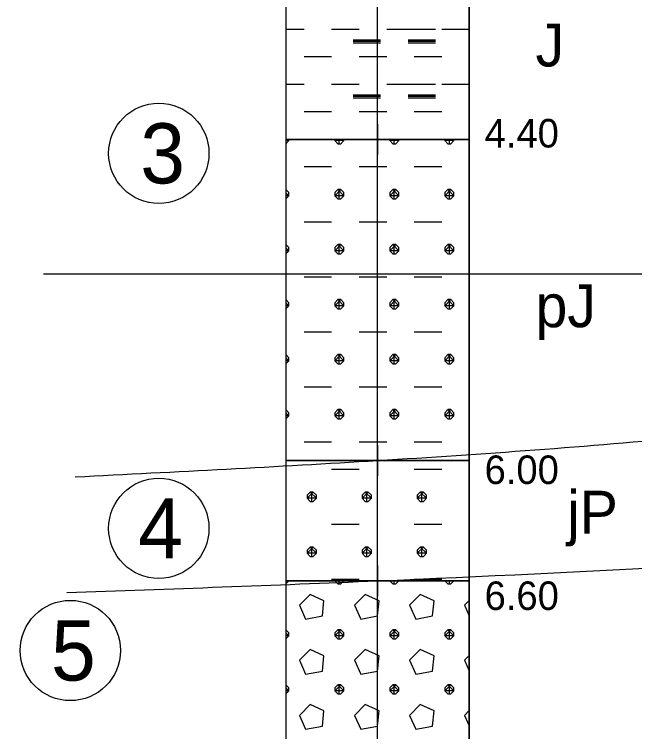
# Model space of a CAD drawing. Extents: x 3042 to 4120, y 576 to 2694.
# Drawn here: x 3259.98 to 3275.44, y 1413.3 to 1431.19 of the extents above; entities that cross this region are included whole.
import ezdxf

# ---------------------------------------------------------------- set-up
doc = ezdxf.new("R2010")
doc.units = 0
for name, color, linetype in [('18', 7, 'Continuous'), ('51', 7, 'Continuous'), ('52', 7, 'Continuous'), ('53', 7, 'Continuous'), ('56', 7, 'Continuous'), ('rozhraní', 7, 'Continuous')]:
    doc.layers.add(name, color=color, linetype=linetype)

msp = doc.modelspace()

# ---------------------------------------------------------------- linework, layer by layer
at = {"layer": '18'}
msp.add_line((3269.032, 1400.164), (3269.032, 1450.064), dxfattribs=at)
at = {"layer": '51'}
for points in [[(3266.746, 1428.064), (3271.318, 1428.064), (3271.318, 1433.064), (3266.746, 1433.064)], [(3266.746, 1420.064), (3271.318, 1420.064), (3271.318, 1428.064), (3266.746, 1428.064)], [(3266.746, 1417.064), (3271.318, 1417.064), (3271.318, 1420.064), (3266.746, 1420.064)], [(3266.746, 1408.064), (3271.318, 1408.064), (3271.318, 1417.064), (3266.746, 1417.064)]]:
    msp.add_lwpolyline(points, close=True, dxfattribs=at)
for points in [[(3266.746, 1430.818), (3267.2, 1430.818)], [(3267.886, 1430.818), (3268.572, 1430.818)], [(3269.258, 1430.818), (3269.943, 1430.818)], [(3269.791, 1430.818), (3270.477, 1430.818)], [(3270.629, 1430.818), (3271.315, 1430.818)], [(3268.419, 1430.551), (3269.105, 1430.551)], [(3268.419, 1430.513), (3269.105, 1430.513)], [(3268.419, 1430.475), (3269.105, 1430.475)], [(3269.791, 1430.551), (3270.477, 1430.551)], [(3269.791, 1430.513), (3270.477, 1430.513)], [(3269.791, 1430.475), (3270.477, 1430.475)], [(3267.2, 1430.132), (3267.886, 1430.132)], [(3268.572, 1430.132), (3269.258, 1430.132)], [(3269.943, 1430.132), (3270.629, 1430.132)], [(3271.315, 1430.132), (3271.318, 1430.132)], [(3266.746, 1429.446), (3267.2, 1429.446)], [(3267.886, 1429.446), (3268.572, 1429.446)], [(3269.258, 1429.446), (3269.943, 1429.446)], [(3269.791, 1429.446), (3270.477, 1429.446)], [(3270.629, 1429.446), (3271.315, 1429.446)], [(3268.419, 1429.18), (3269.105, 1429.18)], [(3268.419, 1429.142), (3269.105, 1429.142)], [(3268.419, 1429.103), (3269.105, 1429.103)], [(3269.791, 1429.18), (3270.477, 1429.18)], [(3269.791, 1429.142), (3270.477, 1429.142)], [(3269.791, 1429.103), (3270.477, 1429.103)], [(3267.2, 1428.761), (3267.886, 1428.761)], [(3268.572, 1428.761), (3269.258, 1428.761)], [(3269.943, 1428.761), (3270.629, 1428.761)], [(3271.315, 1428.761), (3271.318, 1428.761)], [(3266.743, 1427.96), (3266.743, 1427.96), (3266.819, 1428.037), (3266.819, 1428.064)], [(3266.746, 1428.075), (3267.2, 1428.075)], [(3266.792, 1428.064), (3266.819, 1428.037), (3266.746, 1428.037)], [(3267.886, 1428.075), (3268.572, 1428.075)], [(3267.962, 1428.064), (3267.962, 1428.037), (3268.038, 1427.96), (3268.115, 1427.96), (3268.191, 1428.037), (3268.191, 1428.064)], [(3268.164, 1428.064), (3268.191, 1428.037), (3267.962, 1428.037), (3267.989, 1428.064)], [(3268.076, 1427.96), (3268.076, 1428.064)], [(3269.258, 1428.075), (3269.943, 1428.075)], [(3269.334, 1428.064), (3269.334, 1428.037), (3269.41, 1427.96), (3269.486, 1427.96), (3269.562, 1428.037), (3269.562, 1428.064)], [(3269.535, 1428.064), (3269.562, 1428.037), (3269.334, 1428.037), (3269.361, 1428.064)], [(3269.448, 1427.96), (3269.448, 1428.064)], [(3269.791, 1428.075), (3270.477, 1428.075)], [(3270.629, 1428.075), (3271.315, 1428.075)], [(3270.705, 1428.064), (3270.705, 1428.037), (3270.782, 1427.96), (3270.858, 1427.96), (3270.934, 1428.037), (3270.934, 1428.064)], [(3270.907, 1428.064), (3270.934, 1428.037), (3270.705, 1428.037), (3270.733, 1428.064)], [(3270.82, 1427.96), (3270.82, 1428.064)], [(3267.2, 1427.389), (3267.886, 1427.389)], [(3268.572, 1427.389), (3269.258, 1427.389)], [(3269.943, 1427.389), (3270.629, 1427.389)], [(3271.315, 1427.389), (3271.318, 1427.389)], [(3266.743, 1426.589), (3266.743, 1426.589), (3266.819, 1426.665), (3266.819, 1426.741), (3266.743, 1426.817), (3266.743, 1426.817)], [(3266.743, 1426.817), (3266.743, 1426.817)], [(3266.746, 1426.738), (3266.819, 1426.665), (3266.746, 1426.665)], [(3268.038, 1426.817), (3267.962, 1426.741), (3267.962, 1426.665), (3268.038, 1426.589), (3268.115, 1426.589), (3268.191, 1426.665), (3268.191, 1426.741), (3268.115, 1426.817), (3268.038, 1426.817), (3268.191, 1426.665), (3267.962, 1426.665), (3268.115, 1426.817)], [(3268.076, 1426.589), (3268.076, 1426.817)], [(3269.41, 1426.817), (3269.334, 1426.741), (3269.334, 1426.665), (3269.41, 1426.589), (3269.486, 1426.589), (3269.562, 1426.665), (3269.562, 1426.741), (3269.486, 1426.817), (3269.41, 1426.817), (3269.562, 1426.665), (3269.334, 1426.665), (3269.486, 1426.817)], [(3269.448, 1426.589), (3269.448, 1426.817)], [(3270.782, 1426.817), (3270.705, 1426.741), (3270.705, 1426.665), (3270.782, 1426.589), (3270.858, 1426.589), (3270.934, 1426.665), (3270.934, 1426.741), (3270.858, 1426.817), (3270.782, 1426.817), (3270.934, 1426.665), (3270.705, 1426.665), (3270.858, 1426.817)], [(3270.82, 1426.589), (3270.82, 1426.817)], [(3267.2, 1426.017), (3267.886, 1426.017)], [(3268.572, 1426.017), (3269.258, 1426.017)], [(3269.943, 1426.017), (3270.629, 1426.017)], [(3271.315, 1426.017), (3271.318, 1426.017)], [(3266.743, 1425.217), (3266.743, 1425.217), (3266.819, 1425.293), (3266.819, 1425.37), (3266.743, 1425.446), (3266.743, 1425.446)], [(3266.743, 1425.446), (3266.743, 1425.446)], [(3266.746, 1425.367), (3266.819, 1425.293), (3266.746, 1425.293)], [(3268.038, 1425.446), (3267.962, 1425.37), (3267.962, 1425.293), (3268.038, 1425.217), (3268.115, 1425.217), (3268.191, 1425.293), (3268.191, 1425.37), (3268.115, 1425.446), (3268.038, 1425.446), (3268.191, 1425.293), (3267.962, 1425.293), (3268.115, 1425.446)], [(3268.076, 1425.217), (3268.076, 1425.446)], [(3269.41, 1425.446), (3269.334, 1425.37), (3269.334, 1425.293), (3269.41, 1425.217), (3269.486, 1425.217), (3269.562, 1425.293), (3269.562, 1425.37), (3269.486, 1425.446), (3269.41, 1425.446), (3269.562, 1425.293), (3269.334, 1425.293), (3269.486, 1425.446)], [(3269.448, 1425.217), (3269.448, 1425.446)], [(3270.782, 1425.446), (3270.705, 1425.37), (3270.705, 1425.293), (3270.782, 1425.217), (3270.858, 1425.217), (3270.934, 1425.293), (3270.934, 1425.37), (3270.858, 1425.446), (3270.782, 1425.446), (3270.934, 1425.293), (3270.705, 1425.293), (3270.858, 1425.446)], [(3270.82, 1425.217), (3270.82, 1425.446)], [(3267.2, 1424.646), (3267.886, 1424.646)], [(3268.572, 1424.646), (3269.258, 1424.646)], [(3269.943, 1424.646), (3270.629, 1424.646)], [(3271.315, 1424.646), (3271.318, 1424.646)], [(3266.743, 1423.846), (3266.743, 1423.846), (3266.819, 1423.922), (3266.819, 1423.998), (3266.743, 1424.074), (3266.743, 1424.074)], [(3266.743, 1424.074), (3266.743, 1424.074)], [(3268.038, 1424.074), (3267.962, 1423.998), (3267.962, 1423.922), (3268.038, 1423.846), (3268.115, 1423.846), (3268.191, 1423.922), (3268.191, 1423.998), (3268.115, 1424.074), (3268.038, 1424.074), (3268.191, 1423.922), (3267.962, 1423.922), (3268.115, 1424.074)], [(3268.076, 1423.846), (3268.076, 1424.074)], [(3269.41, 1424.074), (3269.334, 1423.998), (3269.334, 1423.922), (3269.41, 1423.846), (3269.486, 1423.846), (3269.562, 1423.922), (3269.562, 1423.998), (3269.486, 1424.074), (3269.41, 1424.074), (3269.562, 1423.922), (3269.334, 1423.922), (3269.486, 1424.074)], [(3269.448, 1423.846), (3269.448, 1424.074)], [(3270.782, 1424.074), (3270.705, 1423.998), (3270.705, 1423.922), (3270.782, 1423.846), (3270.858, 1423.846), (3270.934, 1423.922), (3270.934, 1423.998), (3270.858, 1424.074), (3270.782, 1424.074), (3270.934, 1423.922), (3270.705, 1423.922), (3270.858, 1424.074)], [(3270.82, 1423.846), (3270.82, 1424.074)], [(3266.746, 1423.995), (3266.819, 1423.922), (3266.746, 1423.922)], [(3267.2, 1423.274), (3267.886, 1423.274)], [(3268.572, 1423.274), (3269.258, 1423.274)], [(3269.943, 1423.274), (3270.629, 1423.274)], [(3271.315, 1423.274), (3271.318, 1423.274)], [(3266.743, 1422.474), (3266.743, 1422.474), (3266.819, 1422.55), (3266.819, 1422.626), (3266.743, 1422.703), (3266.743, 1422.703)], [(3266.743, 1422.703), (3266.743, 1422.703)], [(3266.746, 1422.624), (3266.819, 1422.55), (3266.746, 1422.55)], [(3268.038, 1422.703), (3267.962, 1422.626), (3267.962, 1422.55), (3268.038, 1422.474), (3268.115, 1422.474), (3268.191, 1422.55), (3268.191, 1422.626), (3268.115, 1422.703), (3268.038, 1422.703), (3268.191, 1422.55), (3267.962, 1422.55), (3268.115, 1422.703)], [(3268.076, 1422.474), (3268.076, 1422.703)], [(3269.41, 1422.703), (3269.334, 1422.626), (3269.334, 1422.55), (3269.41, 1422.474), (3269.486, 1422.474), (3269.562, 1422.55), (3269.562, 1422.626), (3269.486, 1422.703), (3269.41, 1422.703), (3269.562, 1422.55), (3269.334, 1422.55), (3269.486, 1422.703)], [(3269.448, 1422.474), (3269.448, 1422.703)], [(3270.782, 1422.703), (3270.705, 1422.626), (3270.705, 1422.55), (3270.782, 1422.474), (3270.858, 1422.474), (3270.934, 1422.55), (3270.934, 1422.626), (3270.858, 1422.703), (3270.782, 1422.703), (3270.934, 1422.55), (3270.705, 1422.55), (3270.858, 1422.703)], [(3270.82, 1422.474), (3270.82, 1422.703)], [(3267.2, 1421.903), (3267.886, 1421.903)], [(3268.572, 1421.903), (3269.258, 1421.903)], [(3269.943, 1421.903), (3270.629, 1421.903)], [(3271.315, 1421.903), (3271.318, 1421.903)], [(3266.743, 1421.102), (3266.743, 1421.102), (3266.819, 1421.179), (3266.819, 1421.255), (3266.743, 1421.331), (3266.743, 1421.331)], [(3266.743, 1421.331), (3266.743, 1421.331)], [(3266.746, 1421.252), (3266.819, 1421.179), (3266.746, 1421.179)], [(3268.038, 1421.331), (3267.962, 1421.255), (3267.962, 1421.179), (3268.038, 1421.102), (3268.115, 1421.102), (3268.191, 1421.179), (3268.191, 1421.255), (3268.115, 1421.331), (3268.038, 1421.331), (3268.191, 1421.179), (3267.962, 1421.179), (3268.115, 1421.331)], [(3268.076, 1421.102), (3268.076, 1421.331)], [(3269.41, 1421.331), (3269.334, 1421.255), (3269.334, 1421.179), (3269.41, 1421.102), (3269.486, 1421.102), (3269.562, 1421.179), (3269.562, 1421.255), (3269.486, 1421.331), (3269.41, 1421.331), (3269.562, 1421.179), (3269.334, 1421.179), (3269.486, 1421.331)], [(3269.448, 1421.102), (3269.448, 1421.331)], [(3270.782, 1421.331), (3270.705, 1421.255), (3270.705, 1421.179), (3270.782, 1421.102), (3270.858, 1421.102), (3270.934, 1421.179), (3270.934, 1421.255), (3270.858, 1421.331), (3270.782, 1421.331), (3270.934, 1421.179), (3270.705, 1421.179), (3270.858, 1421.331)], [(3270.82, 1421.102), (3270.82, 1421.331)], [(3267.2, 1420.531), (3267.886, 1420.531)], [(3268.572, 1420.531), (3269.258, 1420.531)], [(3269.943, 1420.531), (3270.629, 1420.531)], [(3271.315, 1420.531), (3271.318, 1420.531)], [(3267.886, 1419.845), (3268.572, 1419.845)], [(3269.943, 1419.845), (3270.629, 1419.845)], [(3267.353, 1419.274), (3267.276, 1419.197), (3267.276, 1419.121), (3267.353, 1419.045), (3267.429, 1419.045), (3267.505, 1419.121), (3267.505, 1419.197), (3267.429, 1419.274), (3267.353, 1419.274), (3267.505, 1419.121), (3267.276, 1419.121), (3267.429, 1419.274)], [(3267.391, 1419.045), (3267.391, 1419.274)], [(3268.724, 1419.274), (3268.648, 1419.197), (3268.648, 1419.121), (3268.724, 1419.045), (3268.8, 1419.045), (3268.877, 1419.121), (3268.877, 1419.197), (3268.8, 1419.274), (3268.724, 1419.274), (3268.877, 1419.121), (3268.648, 1419.121), (3268.8, 1419.274)], [(3268.762, 1419.045), (3268.762, 1419.274)], [(3270.096, 1419.274), (3270.02, 1419.197), (3270.02, 1419.121), (3270.096, 1419.045), (3270.172, 1419.045), (3270.248, 1419.121), (3270.248, 1419.197), (3270.172, 1419.274), (3270.096, 1419.274), (3270.248, 1419.121), (3270.02, 1419.121), (3270.172, 1419.274)], [(3270.134, 1419.045), (3270.134, 1419.274)], [(3267.886, 1418.474), (3268.572, 1418.474)], [(3269.943, 1418.474), (3270.629, 1418.474)], [(3267.353, 1417.902), (3267.276, 1417.826), (3267.276, 1417.75), (3267.353, 1417.673), (3267.429, 1417.673), (3267.505, 1417.75), (3267.505, 1417.826), (3267.429, 1417.902), (3267.353, 1417.902), (3267.505, 1417.75), (3267.276, 1417.75), (3267.429, 1417.902)], [(3267.391, 1417.673), (3267.391, 1417.902)], [(3268.724, 1417.902), (3268.648, 1417.826), (3268.648, 1417.75), (3268.724, 1417.673), (3268.8, 1417.673), (3268.877, 1417.75), (3268.877, 1417.826), (3268.8, 1417.902), (3268.724, 1417.902), (3268.877, 1417.75), (3268.648, 1417.75), (3268.8, 1417.902)], [(3268.762, 1417.673), (3268.762, 1417.902)], [(3270.096, 1417.902), (3270.02, 1417.826), (3270.02, 1417.75), (3270.096, 1417.673), (3270.172, 1417.673), (3270.248, 1417.75), (3270.248, 1417.826), (3270.172, 1417.902), (3270.096, 1417.902), (3270.248, 1417.75), (3270.02, 1417.75), (3270.172, 1417.902)], [(3270.134, 1417.673), (3270.134, 1417.902)], [(3266.743, 1416.988), (3266.743, 1416.988), (3266.819, 1417.064)], [(3267.886, 1417.102), (3268.572, 1417.102)], [(3267.962, 1417.064), (3268.038, 1416.988), (3268.115, 1416.988), (3268.191, 1417.064)], [(3268.076, 1416.988), (3268.076, 1417.064)], [(3269.334, 1417.064), (3269.41, 1416.988), (3269.486, 1416.988), (3269.562, 1417.064)], [(3269.448, 1416.988), (3269.448, 1417.064)], [(3269.943, 1417.102), (3270.629, 1417.102)], [(3270.705, 1417.064), (3270.782, 1416.988), (3270.858, 1416.988), (3270.934, 1417.064)], [(3270.82, 1416.988), (3270.82, 1417.064)], [(3267.086, 1416.454), (3267.238, 1416.111), (3267.657, 1416.188), (3267.695, 1416.569), (3267.353, 1416.721), (3267.086, 1416.454)], [(3268.457, 1416.454), (3268.61, 1416.111), (3269.029, 1416.188), (3269.067, 1416.569), (3268.724, 1416.721), (3268.457, 1416.454)], [(3269.829, 1416.454), (3269.981, 1416.111), (3270.401, 1416.188), (3270.439, 1416.569), (3270.096, 1416.721), (3269.829, 1416.454)], [(3271.318, 1416.571), (3271.201, 1416.454)], [(3271.201, 1416.454), (3271.318, 1416.191)], [(3266.743, 1415.616), (3266.743, 1415.616), (3266.819, 1415.692), (3266.819, 1415.768), (3266.743, 1415.845), (3266.743, 1415.845)], [(3266.743, 1415.845), (3266.743, 1415.845)], [(3268.038, 1415.845), (3267.962, 1415.768), (3267.962, 1415.692), (3268.038, 1415.616), (3268.115, 1415.616), (3268.191, 1415.692), (3268.191, 1415.768), (3268.115, 1415.845), (3268.038, 1415.845), (3268.191, 1415.692), (3267.962, 1415.692), (3268.115, 1415.845)], [(3268.076, 1415.616), (3268.076, 1415.845)], [(3269.41, 1415.845), (3269.334, 1415.768), (3269.334, 1415.692), (3269.41, 1415.616), (3269.486, 1415.616), (3269.562, 1415.692), (3269.562, 1415.768), (3269.486, 1415.845), (3269.41, 1415.845), (3269.562, 1415.692), (3269.334, 1415.692), (3269.486, 1415.845)], [(3269.448, 1415.616), (3269.448, 1415.845)], [(3270.782, 1415.845), (3270.705, 1415.768), (3270.705, 1415.692), (3270.782, 1415.616), (3270.858, 1415.616), (3270.934, 1415.692), (3270.934, 1415.768), (3270.858, 1415.845), (3270.782, 1415.845), (3270.934, 1415.692), (3270.705, 1415.692), (3270.858, 1415.845)], [(3270.82, 1415.616), (3270.82, 1415.845)], [(3266.746, 1415.766), (3266.819, 1415.692), (3266.746, 1415.692)], [(3267.086, 1415.083), (3267.238, 1414.74), (3267.657, 1414.816), (3267.695, 1415.197), (3267.353, 1415.349), (3267.086, 1415.083)], [(3268.457, 1415.083), (3268.61, 1414.74), (3269.029, 1414.816), (3269.067, 1415.197), (3268.724, 1415.349), (3268.457, 1415.083)], [(3269.829, 1415.083), (3269.981, 1414.74), (3270.401, 1414.816), (3270.439, 1415.197), (3270.096, 1415.349), (3269.829, 1415.083)], [(3271.318, 1415.2), (3271.201, 1415.083)], [(3271.201, 1415.083), (3271.318, 1414.819)], [(3266.743, 1414.244), (3266.743, 1414.244), (3266.819, 1414.321), (3266.819, 1414.397), (3266.743, 1414.473), (3266.743, 1414.473)], [(3266.743, 1414.473), (3266.743, 1414.473)], [(3266.746, 1414.394), (3266.819, 1414.321), (3266.746, 1414.321)], [(3268.038, 1414.473), (3267.962, 1414.397), (3267.962, 1414.321), (3268.038, 1414.244), (3268.115, 1414.244), (3268.191, 1414.321), (3268.191, 1414.397), (3268.115, 1414.473), (3268.038, 1414.473), (3268.191, 1414.321), (3267.962, 1414.321), (3268.115, 1414.473)], [(3268.076, 1414.244), (3268.076, 1414.473)], [(3269.41, 1414.473), (3269.334, 1414.397), (3269.334, 1414.321), (3269.41, 1414.244), (3269.486, 1414.244), (3269.562, 1414.321), (3269.562, 1414.397), (3269.486, 1414.473), (3269.41, 1414.473), (3269.562, 1414.321), (3269.334, 1414.321), (3269.486, 1414.473)], [(3269.448, 1414.244), (3269.448, 1414.473)], [(3270.782, 1414.473), (3270.705, 1414.397), (3270.705, 1414.321), (3270.782, 1414.244), (3270.858, 1414.244), (3270.934, 1414.321), (3270.934, 1414.397), (3270.858, 1414.473), (3270.782, 1414.473), (3270.934, 1414.321), (3270.705, 1414.321), (3270.858, 1414.473)], [(3270.82, 1414.244), (3270.82, 1414.473)], [(3267.086, 1413.711), (3267.238, 1413.368), (3267.657, 1413.444), (3267.695, 1413.825), (3267.353, 1413.978), (3267.086, 1413.711)], [(3268.457, 1413.711), (3268.61, 1413.368), (3269.029, 1413.444), (3269.067, 1413.825), (3268.724, 1413.978), (3268.457, 1413.711)], [(3269.829, 1413.711), (3269.981, 1413.368), (3270.401, 1413.444), (3270.439, 1413.825), (3270.096, 1413.978), (3269.829, 1413.711)], [(3271.318, 1413.828), (3271.201, 1413.711)], [(3271.201, 1413.711), (3271.318, 1413.448)]]:
    msp.add_lwpolyline(points, dxfattribs=at)
at = {"layer": '53'}
for points in [[(3266.746, 1450.064), (3266.746, 1405.064)], [(3271.318, 1450.064), (3271.318, 1405.064)], [(3266.746, 1428.064), (3271.318, 1428.064)], [(3266.746, 1420.064), (3271.318, 1420.064)], [(3266.746, 1417.064), (3271.318, 1417.064)]]:
    msp.add_lwpolyline(points, dxfattribs=at)
at = {"layer": '56'}
for points in [[(3269.032, 1428.445), (3269.032, 1427.683)], [(3268.651, 1428.064), (3269.413, 1428.064)], [(3269.032, 1420.445), (3269.032, 1419.683)], [(3268.651, 1420.064), (3269.413, 1420.064)], [(3269.032, 1417.445), (3269.032, 1416.683)], [(3268.651, 1417.064), (3269.413, 1417.064)]]:
    msp.add_lwpolyline(points, dxfattribs=at)
at = {"layer": 'rozhraní'}
for centre in [(3263.578, 1427.72), (3263.578, 1418.371), (3261.372, 1415.327)]:
    msp.add_circle(centre, 1.25, dxfattribs=at)
for points in [[(3260.637, 1433.124), (3269.032, 1433.064), (3331.502, 1430.964), (3381.832, 1431.714), (3448.222, 1434.864), (3457.804, 1434.864)], [(3260.963, 1433.974), (3251.467, 1427.335), (3243.809, 1422.33)], [(3261.496, 1419.657), (3269.032, 1420.064), (3276.869, 1420.657), (3284.683, 1421.527), (3300.27, 1423.734), (3315.855, 1425.956), (3323.667, 1426.844), (3331.502, 1427.464), (3344.075, 1427.667), (3356.665, 1427.215), (3369.255, 1426.701), (3381.832, 1426.714), (3398.427, 1427.714), (3415.014, 1429.102), (3431.607, 1430.333), (3448.222, 1430.864), (3456.64, 1430.864)], [(3355.033, 1424.705), (3260.819, 1424.705), (3260.704, 1424.705)], [(3261.286, 1416.77), (3269.032, 1417.064), (3284.656, 1417.905), (3300.266, 1419.039), (3315.876, 1420.16), (3331.502, 1420.964), (3344.082, 1421.267), (3356.666, 1421.398), (3369.25, 1421.5), (3381.832, 1421.714), (3398.428, 1422.286), (3415.023, 1422.999), (3431.62, 1423.607), (3448.222, 1423.864), (3456.652, 1423.864)]]:
    msp.add_spline(points, degree=3, dxfattribs=at)

# ---------------------------------------------------------------- texts
at = {"layer": '52'}
for s, height, p in [('J', 1.067, (3272.969, 1429.886)), ('4.40', 0.7112, (3271.699, 1427.866)), ('pJ', 1.0668, (3272.969, 1423.386)), ('6.00', 0.7112, (3271.699, 1419.478)), ('jP', 1.0668, (3273.754, 1418.243)), ('6.60', 0.7112, (3271.699, 1416.338))]:
    msp.add_text(s, height=height, dxfattribs=at).set_placement(p)
at = {"layer": 'rozhraní'}
for s, p in [('3', (3263.116, 1426.97)), ('4', (3263.062, 1417.621)), ('5', (3260.891, 1414.577))]:
    msp.add_text(s, height=1.5, dxfattribs=at).set_placement(p)

doc.saveas('drawing.dxf')
